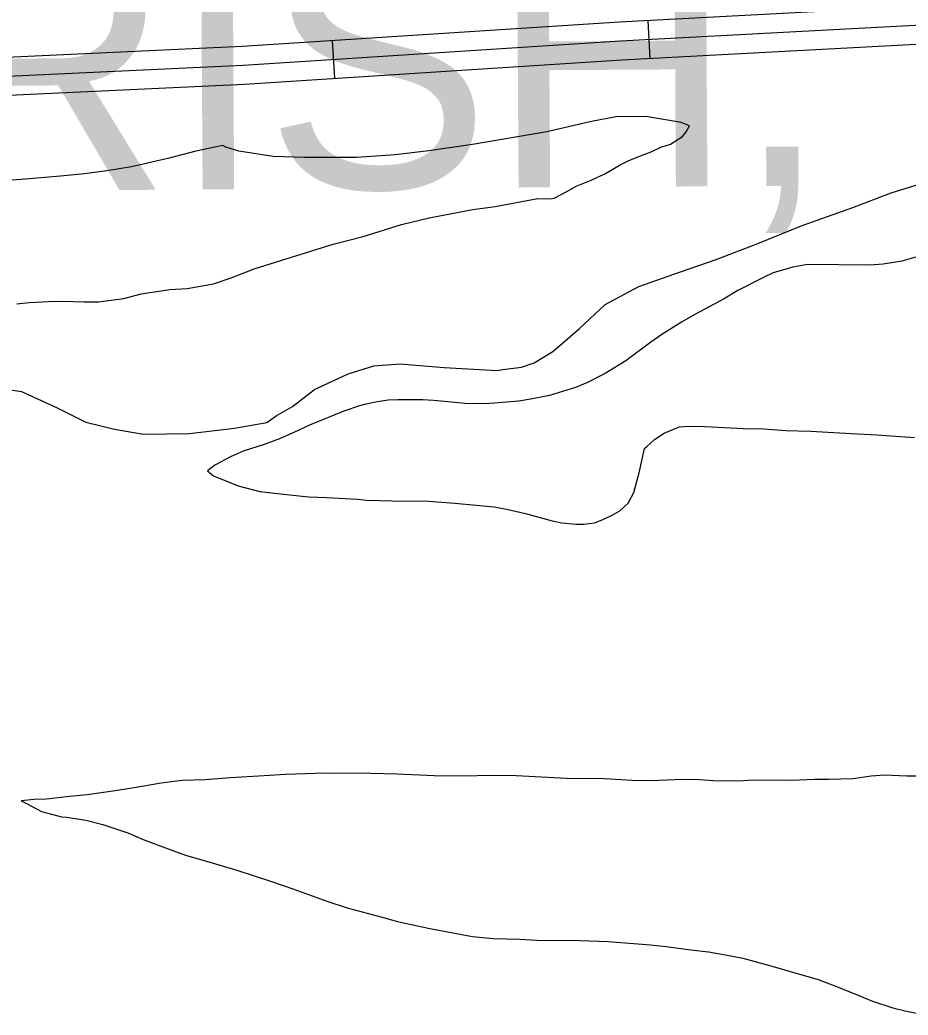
# Model space of a CAD drawing. Extents: x 3355724 to 3393621, y 594744 to 620174.
# Drawn here: x 3389726 to 3390428, y 606505 to 607292 of the extents above; entities that cross this region are included whole.
import ezdxf

# ---------------------------------------------------------------- set-up
doc = ezdxf.new("R2010")
doc.units = 0
for name, color, linetype in [('V-ROAD-CNTR', 7, 'Continuous'), ('V-SITE-VEGE', 7, 'Continuous'), ('V-TOPO-GNAM-IDEN', 7, 'Continuous'), ('V-TOPO-SHOR', 7, 'Continuous')]:
    doc.layers.add(name, color=color, linetype=linetype)

msp = doc.modelspace()

# ---------------------------------------------------------------- linework, layer by layer
at = {"layer": 'V-ROAD-CNTR'}
for p, q in [((3390222.46, 607291.86), (3390224.05, 607261.9)), ((3389972.79, 607276.05), (3389974.72, 607246.11))]:
    msp.add_line(p, q, dxfattribs=at)
for points in [[(3389175.29, 607224.05), (3389224.67, 607226.08), (3389293.74, 607229.24), (3389369.91, 607241.94), (3389483.73, 607249.28), (3389658.67, 607260.09), (3389901.76, 607271.48), (3390200.19, 607290.67), (3390448.12, 607303.89)], [(3389175.91, 607209.06), (3389225.32, 607211.09), (3389295.32, 607214.3), (3389371.63, 607227.02), (3389484.67, 607234.31), (3389659.48, 607245.11), (3389902.59, 607256.5), (3390201.07, 607275.7), (3390448.92, 607288.91)], [(3389299.81, 607199.84), (3389373.35, 607212.1), (3389485.62, 607219.34), (3389660.29, 607230.13), (3389903.43, 607241.53), (3390201.95, 607260.72), (3390449.72, 607273.93)]]:
    msp.add_lwpolyline(points, dxfattribs=at)
at = {"layer": 'V-SITE-VEGE'}
for p, q in [((3390178.04, 607212.03), (3390142.65, 607203.61)), ((3390197.37, 607215.49), (3390178.04, 607212.03)), ((3390221.04, 607216), (3390197.37, 607215.49)), ((3390249.03, 607211.01), (3390221.04, 607216)), ((3390255.56, 607208.41), (3390249.03, 607211.01)), ((3390142.65, 607203.61), (3390083.95, 607193.59)), ((3390250.02, 607200.08), (3390252.97, 607203.7)), ((3390252.97, 607203.7), (3390255.56, 607208.41)), ((3390083.95, 607193.59), (3390049.32, 607188.81)), ((3390232.83, 607191.5), (3390240.5, 607193.98)), ((3390240.5, 607193.98), (3390250.02, 607200.08)), ((3389865.09, 607188.31), (3389842.84, 607182.69)), ((3389886.25, 607192.85), (3389865.09, 607188.31)), ((3389888.79, 607191.73), (3389886.25, 607192.85)), ((3389898.95, 607188.36), (3389888.79, 607191.73)), ((3389926.22, 607184.11), (3389898.95, 607188.36)), ((3390049.32, 607188.81), (3390022.71, 607185.41)), ((3390218.94, 607185.44), (3390225.15, 607187.93)), ((3390225.15, 607187.93), (3390232.83, 607191.5)), ((3389842.84, 607182.69), (3389814.02, 607176.03)), ((3389950.97, 607183.52), (3389926.22, 607184.11)), ((3389992.11, 607183.51), (3389950.97, 607183.52)), ((3390022.71, 607185.41), (3389992.11, 607183.51)), ((3390200.67, 607177.6), (3390207.62, 607181.18)), ((3390207.62, 607181.18), (3390218.94, 607185.44)), ((3389776.83, 607170.55), (3389757.88, 607168.54)), ((3389794.69, 607172.93), (3389776.83, 607170.55)), ((3389814.02, 607176.03), (3389794.69, 607172.93)), ((3390177.62, 607165.43), (3390188.96, 607170.79)), ((3390188.96, 607170.79), (3390200.67, 607177.6)), ((3389726.91, 607165.91), (3389706.87, 607164.63)), ((3389757.88, 607168.54), (3389726.91, 607165.91)), ((3390165.93, 607160.8), (3390177.62, 607165.43)), ((3390148.36, 607151.14), (3390158.97, 607156.86)), ((3390158.97, 607156.86), (3390165.93, 607160.8)), ((3390101.7, 607144.64), (3390135.62, 607150.89)), ((3390135.62, 607150.89), (3390145.45, 607150.8)), ((3390145.45, 607150.8), (3390148.36, 607151.14)), ((3390049.56, 607135.65), (3390084.21, 607142.26)), ((3390084.21, 607142.26), (3390101.7, 607144.64)), ((3390027.67, 607130.39), (3390049.56, 607135.65)), ((3389997.36, 607120.84), (3390027.67, 607130.39)), ((3389911.21, 607095.42), (3389973.64, 607114.87)), ((3389973.64, 607114.87), (3389997.36, 607120.84)), ((3390423.62, 607101.31), (3390408.68, 607098.9)), ((3390434.58, 607104.49), (3390423.62, 607101.31)), ((3389892.94, 607088.3), (3389911.21, 607095.42)), ((3390321.6, 607092.05), (3390313.56, 607088.12)), ((3390337.3, 607096.64), (3390321.6, 607092.05)), ((3390348.97, 607098.71), (3390337.3, 607096.64)), ((3390398.48, 607098.26), (3390348.97, 607098.71)), ((3390408.68, 607098.9), (3390398.48, 607098.26)), ((3389858.28, 607079.88), (3389879.06, 607083.33)), ((3389879.06, 607083.33), (3389892.94, 607088.3)), ((3390313.56, 607088.12), (3390293.8, 607078.1)), ((3389807.96, 607071.96), (3389821.83, 607075.48)), ((3389821.83, 607075.48), (3389844.44, 607078.91)), ((3389844.44, 607078.91), (3389858.28, 607079.88)), ((3390293.8, 607078.1), (3390282.46, 607071.29)), ((3389723.46, 607067.64), (3389733.3, 607068.64)), ((3389733.3, 607068.64), (3389748.6, 607069.59)), ((3389748.6, 607069.59), (3389759.89, 607069.86)), ((3389759.89, 607069.86), (3389776.63, 607069.34)), ((3389776.63, 607069.34), (3389787.92, 607069.24)), ((3389787.92, 607069.24), (3389807.96, 607071.96)), ((3390282.46, 607071.29), (3390259.77, 607059.12)), ((3390249.16, 607053.03), (3390233.78, 607043.34)), ((3390259.77, 607059.12), (3390249.16, 607053.03)), ((3390224.98, 607037.23), (3390205.19, 607022.48)), ((3390233.78, 607043.34), (3390224.98, 607037.23)), ((3390205.19, 607022.48), (3390188.72, 607012.44)), ((3390188.72, 607012.44), (3390174.82, 607005.29)), ((3390174.82, 607005.29), (3390165.32, 607001.37)), ((3390165.32, 607001.37), (3390144.87, 606995)), ((3390008.66, 606990.06), (3389998.45, 606987.96)), ((3390017.05, 606991.44), (3390008.66, 606990.06)), ((3390025.06, 606991.73), (3390017.05, 606991.44)), ((3390044.72, 606991.55), (3390025.06, 606991.73)), ((3390053.09, 606991.11), (3390044.72, 606991.55)), ((3390067.28, 606989.88), (3390053.09, 606991.11)), ((3390077.82, 606988.7), (3390067.28, 606989.88)), ((3390093.84, 606988.55), (3390077.82, 606988.7)), ((3390104.41, 606989.18), (3390093.84, 606988.55)), ((3390120.44, 606990.49), (3390104.41, 606989.18)), ((3390131.38, 606992.58), (3390120.44, 606990.49)), ((3390144.87, 606995), (3390131.38, 606992.58)), ((3389982.02, 606982.65), (3389954.98, 606971.62)), ((3389994.44, 606986.91), (3389982.02, 606982.65)), ((3389998.45, 606987.96), (3389994.44, 606986.91)), ((3389945.84, 606967.33), (3389931.22, 606960.91)), ((3389954.98, 606971.62), (3389945.84, 606967.33)), ((3390227.92, 606960.38), (3390235.62, 606965.41)), ((3390235.62, 606965.41), (3390247.31, 606970.4)), ((3390247.31, 606970.4), (3390254.6, 606970.7)), ((3390254.6, 606970.7), (3390267.7, 606970.58)), ((3390267.7, 606970.58), (3390278.26, 606970.12)), ((3390278.26, 606970.12), (3390297.9, 606968.85)), ((3390297.9, 606968.85), (3390314.28, 606968.7)), ((3390314.28, 606968.7), (3390331.75, 606967.45)), ((3390331.75, 606967.45), (3390351.4, 606966.9)), ((3390351.4, 606966.9), (3390383.43, 606965.15)), ((3390383.43, 606965.15), (3390403.8, 606963.87)), ((3389931.22, 606960.91), (3389919.16, 606956.29)), ((3390221.68, 606954.62), (3390227.92, 606960.38)), ((3390403.8, 606963.87), (3390433.64, 606961.78)), ((3389902.36, 606950.98), (3389892.86, 606946.7)), ((3389919.16, 606956.29), (3389902.36, 606950.98)), ((3390215.67, 606933.92), (3390219.85, 606953.18)), ((3390219.85, 606953.18), (3390221.68, 606954.62)), ((3389892.86, 606946.7), (3389880.06, 606939.9)), ((3389880.06, 606939.9), (3389874.19, 606935.58)), ((3389874.19, 606935.58), (3389878.89, 606931.53)), ((3390211.52, 606918.31), (3390215.67, 606933.92)), ((3389878.89, 606931.53), (3389898.47, 606923.71)), ((3389898.47, 606923.71), (3389915.54, 606919.19)), ((3389915.54, 606919.19), (3389931.91, 606917.21)), ((3390207.08, 606909.97), (3390211.52, 606918.31)), ((3389931.91, 606917.21), (3389954.09, 606914.83)), ((3389954.09, 606914.83), (3389968.29, 606914.34)), ((3389968.29, 606914.34), (3389993.03, 606913.02)), ((3389993.03, 606913.02), (3389999.94, 606912.23)), ((3389999.94, 606912.23), (3390020.33, 606911.67)), ((3390020.33, 606911.67), (3390049.08, 606911.41)), ((3390049.08, 606911.41), (3390069.82, 606909.77)), ((3390200.47, 606903.84), (3390207.08, 606909.97)), ((3390069.82, 606909.77), (3390101.11, 606906.93)), ((3390101.11, 606906.93), (3390112.01, 606905.01)), ((3390112.01, 606905.01), (3390125.81, 606901.61)), ((3390193.88, 606900.26), (3390200.47, 606903.84)), ((3390125.81, 606901.61), (3390146.88, 606895.96)), ((3390146.88, 606895.96), (3390154.51, 606894.43)), ((3390154.51, 606894.43), (3390165.78, 606893.23)), ((3390171.97, 606893.18), (3390180.35, 606894.2)), ((3390180.35, 606894.2), (3390186.57, 606896.69)), ((3390186.57, 606896.69), (3390193.88, 606900.26)), ((3390165.78, 606893.23), (3390171.97, 606893.18)), ((3389854.11, 606690.38), (3389837.71, 606688.35)), ((3389872.32, 606690.95), (3389854.11, 606690.38)), ((3389892.36, 606692.58), (3389872.32, 606690.95)), ((3389918.95, 606694.16), (3389892.36, 606692.58)), ((3389936.07, 606695.1), (3389918.95, 606694.16)), ((3389959.74, 606695.97), (3389936.07, 606695.1)), ((3389975.76, 606696.19), (3389959.74, 606695.97)), ((3390003.43, 606695.94), (3389975.76, 606696.19)), ((3390024.18, 606695.38), (3390003.43, 606695.94)), ((3390053.65, 606694.02), (3390024.18, 606695.38)), ((3390073.68, 606693.84), (3390053.65, 606694.02)), ((3390101.35, 606694.31), (3390073.68, 606693.84)), ((3390118.46, 606694.16), (3390101.35, 606694.31)), ((3390158.12, 606691.98), (3390118.46, 606694.16)), ((3390188.34, 606691.7), (3390158.12, 606691.98)), ((3390210.17, 606690.41), (3390188.34, 606691.7)), ((3390225.09, 606690.27), (3390210.17, 606690.41)), ((3390250.22, 606691.13), (3390225.09, 606690.27)), ((3390263.33, 606691.02), (3390250.22, 606691.13)), ((3390274.61, 606690.18), (3390263.33, 606691.02)), ((3390294.63, 606690), (3390274.61, 606690.18)), ((3390305.56, 606690.63), (3390294.63, 606690)), ((3390336.5, 606690.35), (3390305.56, 606690.63)), ((3390354.35, 606691.28), (3390336.5, 606690.35)), ((3390365.63, 606691.17), (3390354.35, 606691.28)), ((3390384.93, 606691.72), (3390365.63, 606691.17)), ((3390399.15, 606693.78), (3390384.93, 606691.72)), ((3390410.08, 606694.77), (3390399.15, 606693.78)), ((3390427.55, 606693.89), (3390410.08, 606694.77)), ((3390442.47, 606693.75), (3390427.55, 606693.89)), ((3389801.25, 606682.13), (3389779.01, 606679.06)), ((3389816.19, 606684.54), (3389801.25, 606682.13)), ((3389837.71, 606688.35), (3389816.19, 606684.54)), ((3389737.11, 606675.43), (3389726.91, 606674.43)), ((3389726.91, 606674.43), (3389731.61, 606671.84)), ((3389746.94, 606675.71), (3389737.11, 606675.43)), ((3389765.16, 606677.73), (3389746.94, 606675.71)), ((3389779.01, 606679.06), (3389765.16, 606677.73)), ((3389731.61, 606671.84), (3389742.85, 606665.92)), ((3389742.85, 606665.92), (3389758.83, 606661.77)), ((3389758.83, 606661.77), (3389762.83, 606661.36)), ((3389762.83, 606661.36), (3389778.1, 606659.04)), ((3389778.1, 606659.04), (3389791.54, 606655.64)), ((3389791.54, 606655.64), (3389811.14, 606648.91)), ((3389811.14, 606648.91), (3389823.46, 606643.7)), ((3389823.46, 606643.7), (3389843.06, 606636.24)), ((3389843.06, 606636.24), (3389856.85, 606631.38)), ((3389856.85, 606631.38), (3389880.45, 606624.61)), ((3389880.45, 606624.61), (3389897.51, 606619.36)), ((3389897.51, 606619.36), (3389924.01, 606610.74)), ((3389924.01, 606610.74), (3389942.52, 606604.39)), ((3389942.52, 606604.39), (3389968.65, 606595.04)), ((3389968.65, 606595.04), (3389984.62, 606589.8)), ((3389984.62, 606589.8), (3390008.59, 606583.39)), ((3390008.59, 606583.39), (3390024.57, 606578.88)), ((3390024.57, 606578.88), (3390050, 606573.19)), ((3390050, 606573.19), (3390083.8, 606567.05)), ((3390083.8, 606567.05), (3390100.17, 606565.45)), ((3390100.17, 606565.45), (3390121.28, 606564.89)), ((3390121.28, 606564.89), (3390134.74, 606564.04)), ((3390134.74, 606564.04), (3390168.6, 606563.73)), ((3390168.6, 606563.73), (3390191.17, 606563.16)), ((3390191.17, 606563.16), (3390224.64, 606560.3)), ((3390224.64, 606560.3), (3390237, 606559.1)), ((3390237, 606559.1), (3390256.64, 606556.37)), ((3390256.64, 606556.37), (3390270.46, 606554.79)), ((3390270.46, 606554.79), (3390283.91, 606552.48)), ((3390283.91, 606552.48), (3390297.72, 606549.81)), ((3390297.72, 606549.81), (3390319.87, 606543.78)), ((3390319.87, 606543.78), (3390334.39, 606539.64)), ((3390334.39, 606539.64), (3390357.27, 606532.88)), ((3390357.27, 606532.88), (3390371.78, 606527.29)), ((3390371.78, 606527.29), (3390389.55, 606520.21)), ((3390389.55, 606520.21), (3390400.43, 606515.74)), ((3390400.43, 606515.74), (3390416.41, 606510.5)), ((3390416.41, 606510.5), (3390427.31, 606507.85)), ((3390427.31, 606507.85), (3390442.93, 606504.79))]:
    msp.add_line(p, q, dxfattribs=at)
at = {"layer": 'V-TOPO-SHOR'}
msp.add_lwpolyline([(3389707.9, 607001.19), (3389727.04, 606998.28), (3389755.23, 606985.24), (3389777.95, 606974.08), (3389800.73, 606968.39), (3389823.52, 606964.53), (3389860.05, 606965.11), (3389895.69, 606969.34), (3389921.29, 606973.68), (3389928.65, 606979.09), (3389941.5, 606986.27), (3389958.97, 606999.81), (3389985.56, 607012.35), (3390005.71, 607018.55), (3390026.72, 607020.19), (3390061.39, 607017.13), (3390103.37, 607014.92), (3390107.94, 607015.79), (3390122.56, 607017.48), (3390132.64, 607021.05), (3390147.33, 607030.04), (3390168.5, 607048.11), (3390188.76, 607067.1), (3390215.37, 607081.46), (3390248.34, 607093.03), (3390276.74, 607102.81), (3390309.72, 607115.29), (3390344.54, 607129.58), (3390384.85, 607143.82), (3390415.09, 607155.42), (3390448.97, 607166.06)], dxfattribs=at)

# ---------------------------------------------------------------- texts
at = {"layer": 'V-TOPO-GNAM-IDEN'}
msp.add_text('PARISH,', height=200, rotation=0.35741, dxfattribs=at).set_placement((3389295.81, 607154.53))

doc.saveas('drawing.dxf')
